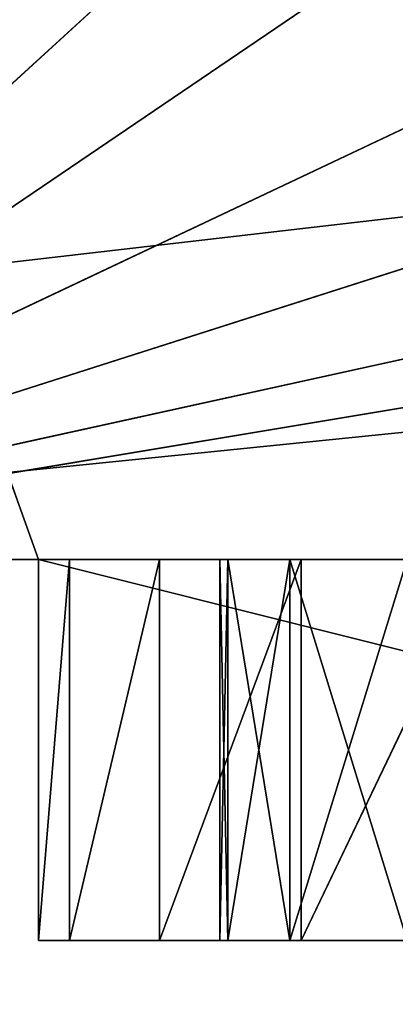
# Model space of a CAD drawing. Header units: millimetres. Extents: x 237 to 401, y 0 to 141.
# Tile 350 of 656: x 314.233 to 315.22, y 126.641 to 129.224. Entities that reach past the tile are written whole.
import ezdxf

# ---------------------------------------------------------------- set-up
doc = ezdxf.new("R2010")
doc.units = ezdxf.units.MM
doc.header["$LTSCALE"] = 25.4
doc.layers.get('0').update_dxf_attribs({"true_color": 0xff5454})

# ---------------------------------------------------------------- blocks, each defined once
blk = doc.blocks.new('VELERO-I-8042-8043.STL')
at = {"color": 250, "true_color": 0x282828}
for p, q in [((78.361, 47.5868, 12.904), (76.8459, 51.1016, 12.904)), ((78.361, 47.5868, 12.904), (76.8459, 51.1016, 12.904)), ((78.28, 48.1498, 12.904), (76.8459, 51.1016, 12.904)), ((78.28, 48.1498, 12.904), (76.8459, 51.1016, 12.904)), ((78.28, 51.1016, 12.904), (76.8459, 51.1016, 12.904)), ((78.28, 51.1016, 12.904), (76.8459, 51.1016, 12.904)), ((78.28, 51.1016, 12.904), (76.8459, 51.1016, 8.904)), ((78.28, 51.1016, 12.904), (76.8459, 51.1016, 8.904)), ((78.28, 48.1498, 12.904), (78.28, 51.1016, 12.904)), ((78.28, 51.1016, 13.904), (82.2765, 51.1016, 13.904)), ((82.2765, 51.1016, 13.904), (78.28, 51.1016, 12.904)), ((78.28, 51.1016, 12.904), (78.28, 51.1016, 13.904)), ((82.2765, 51.1016, 13.904), (78.28, 51.1016, 12.904)), ((82.2765, 51.1016, 12.904), (78.28, 51.1016, 12.904)), ((82.2765, 51.1016, 12.904), (78.28, 51.1016, 12.904)), ((78.777, 48.4003, 13.904), (78.28, 51.1016, 13.904)), ((78.28, 51.1016, 13.904), (78.28, 48.1498, 13.904)), ((78.777, 48.4003, 13.904), (78.28, 51.1016, 13.904)), ((78.9397, 48.8742, 13.904), (78.28, 51.1016, 13.904)), ((78.9397, 48.8742, 13.904), (78.28, 51.1016, 13.904)), ((79.2474, 49.2696, 13.904), (78.28, 51.1016, 13.904)), ((79.6669, 49.5436, 13.904), (78.28, 51.1016, 13.904)), ((79.2474, 49.2696, 13.904), (78.28, 51.1016, 13.904)), ((79.6669, 49.5436, 13.904), (78.28, 51.1016, 13.904)), ((80.1526, 49.6666, 13.904), (78.28, 51.1016, 13.904)), ((80.1526, 49.6666, 13.904), (78.28, 51.1016, 13.904)), ((78.28, 51.1016, 13.904), (82.2765, 51.1016, 13.904)), ((78.28, 51.1016, 13.904), (78.28, 48.1498, 13.904)), ((78.28, 51.1016, 13.904), (78.28, 48.1498, 12.904)), ((78.28, 51.1016, 13.904), (78.28, 48.1498, 12.904)), ((78.28, 51.1016, 12.904), (78.28, 51.1016, 13.904)), ((78.28, 48.1498, 12.904), (78.28, 51.1016, 12.904)), ((78.9397, 48.8742, 13.904), (79.2474, 49.2696, 13.904)), ((78.9397, 48.8742, 12.904), (79.2474, 49.2696, 13.904)), ((78.9397, 48.8742, 13.904), (79.2474, 49.2696, 13.904)), ((78.9397, 48.8742, 12.904), (79.2474, 49.2696, 13.904)), ((78.9397, 48.8742, 12.904), (79.2474, 49.2696, 12.904)), ((78.9397, 48.8742, 12.904), (79.2474, 49.2696, 12.904)), ((78.777, 48.4003, 13.904), (78.9397, 48.8742, 13.904)), ((78.777, 48.4003, 12.904), (78.9397, 48.8742, 13.904)), ((78.777, 48.4003, 13.904), (78.9397, 48.8742, 13.904)), ((78.777, 48.4003, 12.904), (78.9397, 48.8742, 13.904)), ((78.777, 48.4003, 12.904), (78.9397, 48.8742, 12.904)), ((78.777, 48.4003, 12.904), (78.9397, 48.8742, 12.904)), ((78.9397, 48.8742, 12.904), (78.9397, 48.8742, 13.904)), ((78.9397, 48.8742, 12.904), (78.9397, 48.8742, 13.904)), ((78.9397, 48.8742, 12.904), (80.2782, 48.1498, 12.904)), ((78.9397, 48.8742, 12.904), (80.2782, 48.1498, 12.904)), ((78.777, 48.4003, 13.904), (78.28, 48.1498, 13.904)), ((78.777, 48.4003, 13.904), (78.28, 48.1498, 13.904)), ((78.7562, 48.1498, 13.904), (78.777, 48.4003, 13.904)), ((78.7562, 48.1498, 12.904), (78.777, 48.4003, 13.904)), ((78.7562, 48.1498, 13.904), (78.777, 48.4003, 13.904)), ((78.7562, 48.1498, 12.904), (78.777, 48.4003, 13.904)), ((78.7562, 48.1498, 12.904), (78.777, 48.4003, 12.904)), ((78.7562, 48.1498, 12.904), (78.777, 48.4003, 12.904)), ((78.777, 48.4003, 12.904), (78.777, 48.4003, 13.904)), ((78.777, 48.4003, 12.904), (78.777, 48.4003, 13.904)), ((80.2782, 48.1498, 12.904), (78.777, 48.4003, 12.904)), ((80.2782, 48.1498, 12.904), (78.777, 48.4003, 12.904)), ((78.361, 47.5868, 12.904), (78.28, 48.1498, 12.904)), ((78.28, 48.1498, 13.904), (78.7562, 48.1498, 13.904)), ((78.28, 48.1498, 13.904), (78.7562, 48.1498, 13.904)), ((78.28, 48.1498, 13.904), (78.777, 47.8993, 13.904)), ((78.28, 48.1498, 13.904), (78.777, 47.8993, 13.904)), ((78.28, 48.1498, 13.904), (78.361, 47.5868, 13.904)), ((78.28, 48.1498, 12.904), (78.28, 48.1498, 13.904)), ((78.28, 48.1498, 12.904), (78.28, 48.1498, 13.904)), ((78.361, 47.5868, 12.904), (78.28, 48.1498, 12.904)), ((78.361, 47.5868, 12.904), (78.28, 48.1498, 13.904)), ((78.361, 47.5868, 12.904), (78.28, 48.1498, 13.904)), ((78.28, 48.1498, 13.904), (78.361, 47.5868, 13.904)), ((78.777, 47.8993, 13.904), (78.7562, 48.1498, 13.904)), ((78.777, 47.8993, 12.904), (78.7562, 48.1498, 13.904)), ((78.777, 47.8993, 13.904), (78.7562, 48.1498, 13.904)), ((78.777, 47.8993, 12.904), (78.7562, 48.1498, 13.904)), ((78.777, 47.8993, 12.904), (78.7562, 48.1498, 12.904)), ((78.7562, 48.1498, 12.904), (78.7562, 48.1498, 13.904)), ((78.7562, 48.1498, 12.904), (78.7562, 48.1498, 13.904)), ((78.777, 47.8993, 12.904), (78.7562, 48.1498, 12.904)), ((80.2782, 48.1498, 12.904), (78.7562, 48.1498, 12.904)), ((80.2782, 48.1498, 12.904), (78.7562, 48.1498, 12.904)), ((78.777, 47.8993, 12.904), (80.2782, 48.1498, 12.904)), ((78.777, 47.8993, 12.904), (80.2782, 48.1498, 12.904)), ((78.9397, 47.4254, 12.904), (80.2782, 48.1498, 12.904)), ((78.9397, 47.4254, 12.904), (80.2782, 48.1498, 12.904)), ((78.361, 47.5868, 13.904), (78.777, 47.8993, 13.904)), ((78.361, 47.5868, 13.904), (78.777, 47.8993, 13.904)), ((78.9397, 47.4254, 13.904), (78.777, 47.8993, 13.904)), ((78.9397, 47.4254, 12.904), (78.777, 47.8993, 13.904)), ((78.9397, 47.4254, 13.904), (78.777, 47.8993, 13.904)), ((78.9397, 47.4254, 12.904), (78.777, 47.8993, 13.904)), ((78.9397, 47.4254, 12.904), (78.777, 47.8993, 12.904)), ((78.777, 47.8993, 12.904), (78.777, 47.8993, 13.904)), ((78.777, 47.8993, 12.904), (78.777, 47.8993, 13.904)), ((78.9397, 47.4254, 12.904), (78.777, 47.8993, 12.904)), ((78.361, 47.5868, 12.904), (76.8459, 36.1016, 12.904)), ((78.361, 47.5868, 12.904), (76.8459, 36.1016, 12.904)), ((78.5972, 47.0695, 12.904), (78.361, 47.5868, 12.904)), ((78.361, 47.5868, 13.904), (78.9397, 47.4254, 13.904)), ((78.361, 47.5868, 13.904), (78.9397, 47.4254, 13.904)), ((78.361, 47.5868, 13.904), (78.5972, 47.0695, 13.904)), ((78.361, 47.5868, 12.904), (78.361, 47.5868, 13.904)), ((78.361, 47.5868, 12.904), (78.361, 47.5868, 13.904)), ((78.5972, 47.0695, 12.904), (78.361, 47.5868, 12.904)), ((78.5972, 47.0695, 12.904), (78.361, 47.5868, 13.904)), ((78.5972, 47.0695, 12.904), (78.361, 47.5868, 13.904)), ((78.361, 47.5868, 13.904), (78.5972, 47.0695, 13.904)), ((78.5972, 47.0695, 13.904), (78.9397, 47.4254, 13.904)), ((78.5972, 47.0695, 13.904), (78.9397, 47.4254, 13.904)), ((79.2474, 47.03, 13.904), (78.9397, 47.4254, 13.904)), ((79.2474, 47.03, 12.904), (78.9397, 47.4254, 13.904)), ((79.2474, 47.03, 13.904), (78.9397, 47.4254, 13.904)), ((79.2474, 47.03, 12.904), (78.9397, 47.4254, 13.904)), ((79.2474, 47.03, 12.904), (78.9397, 47.4254, 12.904)), ((78.9397, 47.4254, 12.904), (78.9397, 47.4254, 13.904)), ((78.9397, 47.4254, 12.904), (78.9397, 47.4254, 13.904)), ((79.2474, 47.03, 12.904), (78.9397, 47.4254, 12.904)), ((78.5972, 47.0695, 12.904), (76.8459, 36.1016, 12.904)), ((78.5972, 47.0695, 12.904), (76.8459, 36.1016, 12.904)), ((78.9697, 46.6397, 12.904), (78.5972, 47.0695, 12.904)), ((78.5972, 47.0695, 13.904), (79.2474, 47.03, 13.904)), ((78.5972, 47.0695, 13.904), (79.2474, 47.03, 13.904)), ((78.5972, 47.0695, 13.904), (78.9697, 46.6397, 13.904)), ((78.5972, 47.0695, 12.904), (78.5972, 47.0695, 13.904)), ((78.5972, 47.0695, 12.904), (78.5972, 47.0695, 13.904)), ((78.9697, 46.6397, 12.904), (78.5972, 47.0695, 12.904)), ((78.9697, 46.6397, 12.904), (78.5972, 47.0695, 13.904)), ((78.9697, 46.6397, 12.904), (78.5972, 47.0695, 13.904)), ((78.5972, 47.0695, 13.904), (78.9697, 46.6397, 13.904)), ((78.9697, 46.6397, 13.904), (79.2474, 47.03, 13.904)), ((78.9697, 46.6397, 13.904), (79.2474, 47.03, 13.904)), ((78.9697, 46.6397, 13.904), (79.6669, 46.756, 13.904)), ((78.9697, 46.6397, 13.904), (79.6669, 46.756, 13.904)), ((78.9697, 46.6397, 12.904), (76.8459, 36.1016, 12.904)), ((78.9697, 46.6397, 12.904), (76.8459, 36.1016, 12.904)), ((79.4482, 46.3322, 12.904), (78.9697, 46.6397, 12.904)), ((78.9697, 46.6397, 13.904), (79.4482, 46.3322, 13.904)), ((78.9697, 46.6397, 12.904), (78.9697, 46.6397, 13.904)), ((78.9697, 46.6397, 12.904), (78.9697, 46.6397, 13.904)), ((79.4482, 46.3322, 12.904), (78.9697, 46.6397, 12.904)), ((79.4482, 46.3322, 12.904), (78.9697, 46.6397, 13.904)), ((79.4482, 46.3322, 12.904), (78.9697, 46.6397, 13.904)), ((78.9697, 46.6397, 13.904), (79.4482, 46.3322, 13.904)), ((81.1083, 46.3322, 12.904), (76.8459, 36.1016, 12.904)), ((81.1083, 46.3322, 12.904), (76.8459, 36.1016, 12.904)), ((79.4482, 46.3322, 12.904), (76.8459, 36.1016, 12.904)), ((79.4482, 46.3322, 12.904), (76.8459, 36.1016, 12.904)), ((80.5626, 46.1719, 12.904), (76.8459, 36.1016, 12.904)), ((79.9939, 46.1719, 12.904), (76.8459, 36.1016, 12.904)), ((80.5626, 46.1719, 12.904), (76.8459, 36.1016, 12.904)), ((79.9939, 46.1719, 12.904), (76.8459, 36.1016, 12.904)), ((76.8459, 36.1016, 12.904), (89.8459, 36.1016, 12.904)), ((81.1004, 36.1016, 10.8933), (76.8459, 36.1016, 12.904)), ((76.8459, 36.1016, 12.904), (80.6896, 36.1016, 10.2982)), ((81.1004, 36.1016, 10.8933), (76.8459, 36.1016, 12.904)), ((81.6417, 36.1016, 11.3729), (76.8459, 36.1016, 12.904)), ((82.2821, 36.1016, 11.709), (76.8459, 36.1016, 12.904)), ((81.6417, 36.1016, 11.3729), (76.8459, 36.1016, 12.904)), ((82.2821, 36.1016, 11.709), (76.8459, 36.1016, 12.904)), ((82.9843, 36.1016, 11.8821), (76.8459, 36.1016, 12.904)), ((82.9843, 36.1016, 11.8821), (76.8459, 36.1016, 12.904)), ((76.8459, 36.1016, 12.904), (89.8459, 36.1016, 12.904)), ((80.4331, 36.1016, 9.6219), (76.8459, 36.1016, 12.904)), ((80.4331, 36.1016, 9.6219), (76.8459, 36.1016, 12.904)), ((76.8459, 36.1016, 12.904), (80.6896, 36.1016, 10.2982))]:
    blk.add_line(p, q, dxfattribs=at)
at = {"color": 7, "true_color": 0xffffff}
for p, q in [((83.3459, 31.5169, 12.154), (39.1459, 31.524, 16.6357)), ((81.7209, 31.5169, 11.7186), (39.1459, 31.524, 16.6357)), ((83.3459, 31.5169, 12.154), (39.1459, 31.524, 16.6357)), ((81.7209, 31.5169, 11.7186), (39.1459, 31.524, 16.6357)), ((39.153, 30.7169, 16.6357), (83.3459, 30.7169, 12.154)), ((39.153, 30.7169, 16.6357), (83.3459, 30.7169, 12.154)), ((39.153, 30.7169, 16.6357), (81.7209, 30.7169, 11.7186)), ((39.153, 30.7169, 16.6357), (81.7209, 30.7169, 11.7186))]:
    blk.add_line(p, q, dxfattribs=at)
at = {"color": 250, "true_color": 0x282828}
mesh = blk.add_polyface(dxfattribs=at)
corners = [(78.361, 47.5868, 12.904), (76.8459, 51.1016, 12.904), (76.8459, 36.1016, 12.904)]
mesh.append_faces([[corners[k] for k in face] for face in [(0, 1, 2)]], dxfattribs={"color": 250})
mesh = blk.add_polyface(dxfattribs=at)
corners = [(78.361, 47.5868, 12.904), (78.28, 48.1498, 12.904), (76.8459, 51.1016, 12.904)]
mesh.append_faces([[corners[k] for k in face] for face in [(0, 1, 2)]], dxfattribs={"color": 250})
mesh = blk.add_polyface(dxfattribs=at)
corners = [(78.28, 51.1016, 12.904), (76.8459, 51.1016, 12.904), (78.28, 48.1498, 12.904)]
mesh.append_faces([[corners[k] for k in face] for face in [(0, 1, 2)]], dxfattribs={"color": 250})
mesh = blk.add_polyface(dxfattribs=at)
corners = [(89.8459, 51.1016, 12.904), (76.8459, 51.1016, 4.904), (88.4136, 51.1016, 12.904)]
mesh.append_faces([[corners[k] for k in face] for face in [(0, 1, 2)]], dxfattribs={"color": 250})
mesh = blk.add_polyface(dxfattribs=at)
corners = [(89.8459, 51.1016, 12.904), (89.8459, 51.1016, 8.904), (76.8459, 51.1016, 4.904)]
mesh.append_faces([[corners[k] for k in face] for face in [(0, 1, 2)]], dxfattribs={"color": 250})
mesh = blk.add_polyface(dxfattribs=at)
corners = [(78.28, 51.1016, 12.904), (76.8459, 51.1016, 8.904), (76.8459, 51.1016, 12.904)]
mesh.append_faces([[corners[k] for k in face] for face in [(0, 1, 2)]], dxfattribs={"color": 250})
mesh = blk.add_polyface(dxfattribs=at)
corners = [(82.2765, 51.1016, 12.904), (76.8459, 51.1016, 8.904), (78.28, 51.1016, 12.904)]
mesh.append_faces([[corners[k] for k in face] for face in [(0, 1, 2)]], dxfattribs={"color": 250})
mesh = blk.add_polyface(dxfattribs=at)
corners = [(82.2765, 51.1016, 12.904), (76.8459, 51.1016, 4.904), (76.8459, 51.1016, 8.904)]
mesh.append_faces([[corners[k] for k in face] for face in [(0, 1, 2)]], dxfattribs={"color": 250})
mesh = blk.add_polyface(dxfattribs=at)
corners = [(84.4136, 51.1016, 12.904), (76.8459, 51.1016, 4.904), (82.2765, 51.1016, 12.904)]
mesh.append_faces([[corners[k] for k in face] for face in [(0, 1, 2)]], dxfattribs={"color": 250})
mesh = blk.add_polyface(dxfattribs=at)
corners = [(88.4136, 51.1016, 12.904), (76.8459, 51.1016, 4.904), (84.4136, 51.1016, 12.904)]
mesh.append_faces([[corners[k] for k in face] for face in [(0, 1, 2)]], dxfattribs={"color": 250})
mesh = blk.add_polyface(dxfattribs=at)
corners = [(82.2765, 51.1016, 13.904), (78.28, 51.1016, 12.904), (78.28, 51.1016, 13.904)]
mesh.append_faces([[corners[k] for k in face] for face in [(0, 1, 2)]], dxfattribs={"color": 250})
mesh = blk.add_polyface(dxfattribs=at)
corners = [(82.2765, 51.1016, 13.904), (82.2765, 51.1016, 12.904), (78.28, 51.1016, 12.904)]
mesh.append_faces([[corners[k] for k in face] for face in [(0, 1, 2)]], dxfattribs={"color": 250})
mesh = blk.add_polyface(dxfattribs=at)
corners = [(78.777, 48.4003, 13.904), (78.28, 51.1016, 13.904), (78.28, 48.1498, 13.904)]
mesh.append_faces([[corners[k] for k in face] for face in [(0, 1, 2)]], dxfattribs={"color": 250})
mesh = blk.add_polyface(dxfattribs=at)
corners = [(78.9397, 48.8742, 13.904), (78.28, 51.1016, 13.904), (78.777, 48.4003, 13.904)]
mesh.append_faces([[corners[k] for k in face] for face in [(0, 1, 2)]], dxfattribs={"color": 250})
mesh = blk.add_polyface(dxfattribs=at)
corners = [(79.2474, 49.2696, 13.904), (78.28, 51.1016, 13.904), (78.9397, 48.8742, 13.904)]
mesh.append_faces([[corners[k] for k in face] for face in [(0, 1, 2)]], dxfattribs={"color": 250})
mesh = blk.add_polyface(dxfattribs=at)
corners = [(79.6669, 49.5436, 13.904), (78.28, 51.1016, 13.904), (79.2474, 49.2696, 13.904)]
mesh.append_faces([[corners[k] for k in face] for face in [(0, 1, 2)]], dxfattribs={"color": 250})
mesh = blk.add_polyface(dxfattribs=at)
corners = [(80.1526, 49.6666, 13.904), (78.28, 51.1016, 13.904), (79.6669, 49.5436, 13.904)]
mesh.append_faces([[corners[k] for k in face] for face in [(0, 1, 2)]], dxfattribs={"color": 250})
mesh = blk.add_polyface(dxfattribs=at)
corners = [(82.2765, 51.1016, 13.904), (78.28, 51.1016, 13.904), (80.1526, 49.6666, 13.904)]
mesh.append_faces([[corners[k] for k in face] for face in [(0, 1, 2)]], dxfattribs={"color": 250})
mesh = blk.add_polyface(dxfattribs=at)
corners = [(78.28, 51.1016, 13.904), (78.28, 48.1498, 12.904), (78.28, 48.1498, 13.904)]
mesh.append_faces([[corners[k] for k in face] for face in [(0, 1, 2)]], dxfattribs={"color": 250})
mesh = blk.add_polyface(dxfattribs=at)
corners = [(78.28, 51.1016, 12.904), (78.28, 48.1498, 12.904), (78.28, 51.1016, 13.904)]
mesh.append_faces([[corners[k] for k in face] for face in [(0, 1, 2)]], dxfattribs={"color": 250})
mesh = blk.add_polyface(dxfattribs=at)
corners = [(79.2474, 49.2696, 13.904), (78.9397, 48.8742, 13.904), (78.9397, 48.8742, 12.904)]
mesh.append_faces([[corners[k] for k in face] for face in [(0, 1, 2)]], dxfattribs={"color": 250})
mesh = blk.add_polyface(dxfattribs=at)
corners = [(79.2474, 49.2696, 13.904), (78.9397, 48.8742, 12.904), (79.2474, 49.2696, 12.904)]
mesh.append_faces([[corners[k] for k in face] for face in [(0, 1, 2)]], dxfattribs={"color": 250})
mesh = blk.add_polyface(dxfattribs=at)
corners = [(80.2782, 48.1498, 12.904), (79.2474, 49.2696, 12.904), (78.9397, 48.8742, 12.904)]
mesh.append_faces([[corners[k] for k in face] for face in [(0, 1, 2)]], dxfattribs={"color": 250})
mesh = blk.add_polyface(dxfattribs=at)
corners = [(78.9397, 48.8742, 13.904), (78.777, 48.4003, 13.904), (78.777, 48.4003, 12.904)]
mesh.append_faces([[corners[k] for k in face] for face in [(0, 1, 2)]], dxfattribs={"color": 250})
mesh = blk.add_polyface(dxfattribs=at)
corners = [(78.9397, 48.8742, 13.904), (78.777, 48.4003, 12.904), (78.9397, 48.8742, 12.904)]
mesh.append_faces([[corners[k] for k in face] for face in [(0, 1, 2)]], dxfattribs={"color": 250})
mesh = blk.add_polyface(dxfattribs=at)
corners = [(80.2782, 48.1498, 12.904), (78.9397, 48.8742, 12.904), (78.777, 48.4003, 12.904)]
mesh.append_faces([[corners[k] for k in face] for face in [(0, 1, 2)]], dxfattribs={"color": 250})
mesh = blk.add_polyface(dxfattribs=at)
corners = [(78.777, 48.4003, 13.904), (78.28, 48.1498, 13.904), (78.7562, 48.1498, 13.904)]
mesh.append_faces([[corners[k] for k in face] for face in [(0, 1, 2)]], dxfattribs={"color": 250})
mesh = blk.add_polyface(dxfattribs=at)
corners = [(78.777, 48.4003, 13.904), (78.7562, 48.1498, 13.904), (78.7562, 48.1498, 12.904)]
mesh.append_faces([[corners[k] for k in face] for face in [(0, 1, 2)]], dxfattribs={"color": 250})
mesh = blk.add_polyface(dxfattribs=at)
corners = [(78.777, 48.4003, 13.904), (78.7562, 48.1498, 12.904), (78.777, 48.4003, 12.904)]
mesh.append_faces([[corners[k] for k in face] for face in [(0, 1, 2)]], dxfattribs={"color": 250})
mesh = blk.add_polyface(dxfattribs=at)
corners = [(80.2782, 48.1498, 12.904), (78.777, 48.4003, 12.904), (78.7562, 48.1498, 12.904)]
mesh.append_faces([[corners[k] for k in face] for face in [(0, 1, 2)]], dxfattribs={"color": 250})
mesh = blk.add_polyface(dxfattribs=at)
corners = [(78.777, 47.8993, 13.904), (78.7562, 48.1498, 13.904), (78.28, 48.1498, 13.904)]
mesh.append_faces([[corners[k] for k in face] for face in [(0, 1, 2)]], dxfattribs={"color": 250})
mesh = blk.add_polyface(dxfattribs=at)
corners = [(78.777, 47.8993, 13.904), (78.28, 48.1498, 13.904), (78.361, 47.5868, 13.904)]
mesh.append_faces([[corners[k] for k in face] for face in [(0, 1, 2)]], dxfattribs={"color": 250})
mesh = blk.add_polyface(dxfattribs=at)
corners = [(78.28, 48.1498, 12.904), (78.361, 47.5868, 12.904), (78.28, 48.1498, 13.904)]
mesh.append_faces([[corners[k] for k in face] for face in [(0, 1, 2)]], dxfattribs={"color": 250})
mesh = blk.add_polyface(dxfattribs=at)
corners = [(78.28, 48.1498, 13.904), (78.361, 47.5868, 12.904), (78.361, 47.5868, 13.904)]
mesh.append_faces([[corners[k] for k in face] for face in [(0, 1, 2)]], dxfattribs={"color": 250})
mesh = blk.add_polyface(dxfattribs=at)
corners = [(78.7562, 48.1498, 13.904), (78.777, 47.8993, 13.904), (78.777, 47.8993, 12.904)]
mesh.append_faces([[corners[k] for k in face] for face in [(0, 1, 2)]], dxfattribs={"color": 250})
mesh = blk.add_polyface(dxfattribs=at)
corners = [(78.7562, 48.1498, 13.904), (78.777, 47.8993, 12.904), (78.7562, 48.1498, 12.904)]
mesh.append_faces([[corners[k] for k in face] for face in [(0, 1, 2)]], dxfattribs={"color": 250})
mesh = blk.add_polyface(dxfattribs=at)
corners = [(80.2782, 48.1498, 12.904), (78.7562, 48.1498, 12.904), (78.777, 47.8993, 12.904)]
mesh.append_faces([[corners[k] for k in face] for face in [(0, 1, 2)]], dxfattribs={"color": 250})
mesh = blk.add_polyface(dxfattribs=at)
corners = [(80.2782, 48.1498, 12.904), (78.777, 47.8993, 12.904), (78.9397, 47.4254, 12.904)]
mesh.append_faces([[corners[k] for k in face] for face in [(0, 1, 2)]], dxfattribs={"color": 250})
mesh = blk.add_polyface(dxfattribs=at)
corners = [(80.2782, 48.1498, 12.904), (78.9397, 47.4254, 12.904), (79.2474, 47.03, 12.904)]
mesh.append_faces([[corners[k] for k in face] for face in [(0, 1, 2)]], dxfattribs={"color": 250})
mesh = blk.add_polyface(dxfattribs=at)
corners = [(78.9397, 47.4254, 13.904), (78.777, 47.8993, 13.904), (78.361, 47.5868, 13.904)]
mesh.append_faces([[corners[k] for k in face] for face in [(0, 1, 2)]], dxfattribs={"color": 250})
mesh = blk.add_polyface(dxfattribs=at)
corners = [(78.777, 47.8993, 13.904), (78.9397, 47.4254, 13.904), (78.9397, 47.4254, 12.904)]
mesh.append_faces([[corners[k] for k in face] for face in [(0, 1, 2)]], dxfattribs={"color": 250})
mesh = blk.add_polyface(dxfattribs=at)
corners = [(78.777, 47.8993, 13.904), (78.9397, 47.4254, 12.904), (78.777, 47.8993, 12.904)]
mesh.append_faces([[corners[k] for k in face] for face in [(0, 1, 2)]], dxfattribs={"color": 250})
mesh = blk.add_polyface(dxfattribs=at)
corners = [(78.5972, 47.0695, 12.904), (78.361, 47.5868, 12.904), (76.8459, 36.1016, 12.904)]
mesh.append_faces([[corners[k] for k in face] for face in [(0, 1, 2)]], dxfattribs={"color": 250})
mesh = blk.add_polyface(dxfattribs=at)
corners = [(78.9397, 47.4254, 13.904), (78.361, 47.5868, 13.904), (78.5972, 47.0695, 13.904)]
mesh.append_faces([[corners[k] for k in face] for face in [(0, 1, 2)]], dxfattribs={"color": 250})
mesh = blk.add_polyface(dxfattribs=at)
corners = [(78.361, 47.5868, 12.904), (78.5972, 47.0695, 12.904), (78.361, 47.5868, 13.904)]
mesh.append_faces([[corners[k] for k in face] for face in [(0, 1, 2)]], dxfattribs={"color": 250})
mesh = blk.add_polyface(dxfattribs=at)
corners = [(78.361, 47.5868, 13.904), (78.5972, 47.0695, 12.904), (78.5972, 47.0695, 13.904)]
mesh.append_faces([[corners[k] for k in face] for face in [(0, 1, 2)]], dxfattribs={"color": 250})
mesh = blk.add_polyface(dxfattribs=at)
corners = [(79.2474, 47.03, 13.904), (78.9397, 47.4254, 13.904), (78.5972, 47.0695, 13.904)]
mesh.append_faces([[corners[k] for k in face] for face in [(0, 1, 2)]], dxfattribs={"color": 250})
mesh = blk.add_polyface(dxfattribs=at)
corners = [(78.9397, 47.4254, 13.904), (79.2474, 47.03, 13.904), (79.2474, 47.03, 12.904)]
mesh.append_faces([[corners[k] for k in face] for face in [(0, 1, 2)]], dxfattribs={"color": 250})
mesh = blk.add_polyface(dxfattribs=at)
corners = [(78.9397, 47.4254, 13.904), (79.2474, 47.03, 12.904), (78.9397, 47.4254, 12.904)]
mesh.append_faces([[corners[k] for k in face] for face in [(0, 1, 2)]], dxfattribs={"color": 250})
mesh = blk.add_polyface(dxfattribs=at)
corners = [(78.9697, 46.6397, 12.904), (78.5972, 47.0695, 12.904), (76.8459, 36.1016, 12.904)]
mesh.append_faces([[corners[k] for k in face] for face in [(0, 1, 2)]], dxfattribs={"color": 250})
mesh = blk.add_polyface(dxfattribs=at)
corners = [(79.2474, 47.03, 13.904), (78.5972, 47.0695, 13.904), (78.9697, 46.6397, 13.904)]
mesh.append_faces([[corners[k] for k in face] for face in [(0, 1, 2)]], dxfattribs={"color": 250})
mesh = blk.add_polyface(dxfattribs=at)
corners = [(78.5972, 47.0695, 12.904), (78.9697, 46.6397, 12.904), (78.5972, 47.0695, 13.904)]
mesh.append_faces([[corners[k] for k in face] for face in [(0, 1, 2)]], dxfattribs={"color": 250})
mesh = blk.add_polyface(dxfattribs=at)
corners = [(78.5972, 47.0695, 13.904), (78.9697, 46.6397, 12.904), (78.9697, 46.6397, 13.904)]
mesh.append_faces([[corners[k] for k in face] for face in [(0, 1, 2)]], dxfattribs={"color": 250})
mesh = blk.add_polyface(dxfattribs=at)
corners = [(79.6669, 46.756, 13.904), (79.2474, 47.03, 13.904), (78.9697, 46.6397, 13.904)]
mesh.append_faces([[corners[k] for k in face] for face in [(0, 1, 2)]], dxfattribs={"color": 250})
mesh = blk.add_polyface(dxfattribs=at)
corners = [(79.6669, 46.756, 13.904), (78.9697, 46.6397, 13.904), (79.4482, 46.3322, 13.904)]
mesh.append_faces([[corners[k] for k in face] for face in [(0, 1, 2)]], dxfattribs={"color": 250})
mesh = blk.add_polyface(dxfattribs=at)
corners = [(79.4482, 46.3322, 12.904), (78.9697, 46.6397, 12.904), (76.8459, 36.1016, 12.904)]
mesh.append_faces([[corners[k] for k in face] for face in [(0, 1, 2)]], dxfattribs={"color": 250})
mesh = blk.add_polyface(dxfattribs=at)
corners = [(78.9697, 46.6397, 13.904), (78.9697, 46.6397, 12.904), (79.4482, 46.3322, 12.904)]
mesh.append_faces([[corners[k] for k in face] for face in [(0, 1, 2)]], dxfattribs={"color": 250})
mesh = blk.add_polyface(dxfattribs=at)
corners = [(78.9697, 46.6397, 13.904), (79.4482, 46.3322, 12.904), (79.4482, 46.3322, 13.904)]
mesh.append_faces([[corners[k] for k in face] for face in [(0, 1, 2)]], dxfattribs={"color": 250})
mesh = blk.add_polyface(dxfattribs=at)
corners = [(89.8459, 36.1016, 12.904), (81.1083, 46.3322, 12.904), (76.8459, 36.1016, 12.904)]
mesh.append_faces([[corners[k] for k in face] for face in [(0, 1, 2)]], dxfattribs={"color": 250})
mesh = blk.add_polyface(dxfattribs=at)
corners = [(81.1083, 46.3322, 12.904), (80.5626, 46.1719, 12.904), (76.8459, 36.1016, 12.904)]
mesh.append_faces([[corners[k] for k in face] for face in [(0, 1, 2)]], dxfattribs={"color": 250})
mesh = blk.add_polyface(dxfattribs=at)
corners = [(79.9939, 46.1719, 12.904), (79.4482, 46.3322, 12.904), (76.8459, 36.1016, 12.904)]
mesh.append_faces([[corners[k] for k in face] for face in [(0, 1, 2)]], dxfattribs={"color": 250})
mesh = blk.add_polyface(dxfattribs=at)
corners = [(80.5626, 46.1719, 12.904), (79.9939, 46.1719, 12.904), (76.8459, 36.1016, 12.904)]
mesh.append_faces([[corners[k] for k in face] for face in [(0, 1, 2)]], dxfattribs={"color": 250})
mesh = blk.add_polyface(dxfattribs=at)
corners = [(76.8459, 36.1016, 12.904), (80.6896, 36.1016, 10.2982), (81.1004, 36.1016, 10.8933)]
mesh.append_faces([[corners[k] for k in face] for face in [(0, 1, 2)]], dxfattribs={"color": 250})
mesh = blk.add_polyface(dxfattribs=at)
corners = [(76.8459, 36.1016, 12.904), (81.1004, 36.1016, 10.8933), (81.6417, 36.1016, 11.3729)]
mesh.append_faces([[corners[k] for k in face] for face in [(0, 1, 2)]], dxfattribs={"color": 250})
mesh = blk.add_polyface(dxfattribs=at)
corners = [(76.8459, 36.1016, 12.904), (81.6417, 36.1016, 11.3729), (82.2821, 36.1016, 11.709)]
mesh.append_faces([[corners[k] for k in face] for face in [(0, 1, 2)]], dxfattribs={"color": 250})
mesh = blk.add_polyface(dxfattribs=at)
corners = [(76.8459, 36.1016, 12.904), (82.2821, 36.1016, 11.709), (82.9843, 36.1016, 11.8821)]
mesh.append_faces([[corners[k] for k in face] for face in [(0, 1, 2)]], dxfattribs={"color": 250})
mesh = blk.add_polyface(dxfattribs=at)
corners = [(76.8459, 36.1016, 12.904), (82.9843, 36.1016, 11.8821), (89.8459, 36.1016, 12.904)]
mesh.append_faces([[corners[k] for k in face] for face in [(0, 1, 2)]], dxfattribs={"color": 250})
mesh = blk.add_polyface(dxfattribs=at)
corners = [(76.8459, 36.1016, 12.904), (76.8459, 36.1016, 4.904), (80.3459, 36.1016, 8.904)]
mesh.append_faces([[corners[k] for k in face] for face in [(0, 1, 2)]], dxfattribs={"color": 250})
mesh = blk.add_polyface(dxfattribs=at)
corners = [(76.8459, 36.1016, 12.904), (80.3459, 36.1016, 8.904), (80.4331, 36.1016, 9.6219)]
mesh.append_faces([[corners[k] for k in face] for face in [(0, 1, 2)]], dxfattribs={"color": 250})
mesh = blk.add_polyface(dxfattribs=at)
corners = [(76.8459, 36.1016, 12.904), (80.4331, 36.1016, 9.6219), (80.6896, 36.1016, 10.2982)]
mesh.append_faces([[corners[k] for k in face] for face in [(0, 1, 2)]], dxfattribs={"color": 250})
at = {"color": 7, "true_color": 0xffffff}
mesh = blk.add_polyface(dxfattribs=at)
corners = [(127.5459, 31.524, 16.6357), (83.3459, 31.5169, 12.154), (39.1459, 31.524, 16.6357)]
mesh.append_faces([[corners[k] for k in face] for face in [(0, 1, 2)]], dxfattribs={"color": 7})
mesh = blk.add_polyface(dxfattribs=at)
corners = [(39.1459, 31.524, 16.6357), (83.3459, 31.5169, 12.154), (81.7209, 31.5169, 11.7186)]
mesh.append_faces([[corners[k] for k in face] for face in [(0, 1, 2)]], dxfattribs={"color": 7})
mesh = blk.add_polyface(dxfattribs=at)
corners = [(39.1459, 31.524, 16.6357), (81.7209, 31.5169, 11.7186), (80.5313, 31.5169, 10.529)]
mesh.append_faces([[corners[k] for k in face] for face in [(0, 1, 2)]], dxfattribs={"color": 7})
mesh = blk.add_polyface(dxfattribs=at)
corners = [(39.1459, 31.524, 16.6357), (80.5313, 31.5169, 10.529), (39.1459, 31.524, 1.1723)]
mesh.append_faces([[corners[k] for k in face] for face in [(0, 1, 2)]], dxfattribs={"color": 7})
mesh = blk.add_polyface(dxfattribs=at)
corners = [(39.153, 30.7169, 16.6357), (83.3459, 30.7169, 12.154), (127.5388, 30.7169, 16.6357)]
mesh.append_faces([[corners[k] for k in face] for face in [(0, 1, 2)]], dxfattribs={"color": 7})
mesh = blk.add_polyface(dxfattribs=at)
corners = [(39.153, 30.7169, 16.6357), (81.7209, 30.7169, 11.7186), (83.3459, 30.7169, 12.154)]
mesh.append_faces([[corners[k] for k in face] for face in [(0, 1, 2)]], dxfattribs={"color": 7})
mesh = blk.add_polyface(dxfattribs=at)
corners = [(39.153, 30.7169, 16.6357), (39.153, 30.7169, 1.1723), (80.0959, 30.7169, 8.904)]
mesh.append_faces([[corners[k] for k in face] for face in [(0, 1, 2)]], dxfattribs={"color": 7})
mesh = blk.add_polyface(dxfattribs=at)
corners = [(39.153, 30.7169, 16.6357), (80.0959, 30.7169, 8.904), (80.5313, 30.7169, 10.529)]
mesh.append_faces([[corners[k] for k in face] for face in [(0, 1, 2)]], dxfattribs={"color": 7})
mesh = blk.add_polyface(dxfattribs=at)
corners = [(39.153, 30.7169, 16.6357), (80.5313, 30.7169, 10.529), (81.7209, 30.7169, 11.7186)]
mesh.append_faces([[corners[k] for k in face] for face in [(0, 1, 2)]], dxfattribs={"color": 7})

msp = doc.modelspace()

# ---------------------------------------------------------------- block references
at = {"color": 0, "extrusion": (0, -1, -3.88578e-16)}
msp.add_blockref('VELERO-I-8042-8043.STL', (236.0028, 404.7244, -140.712), dxfattribs=at)

doc.saveas('drawing.dxf')
